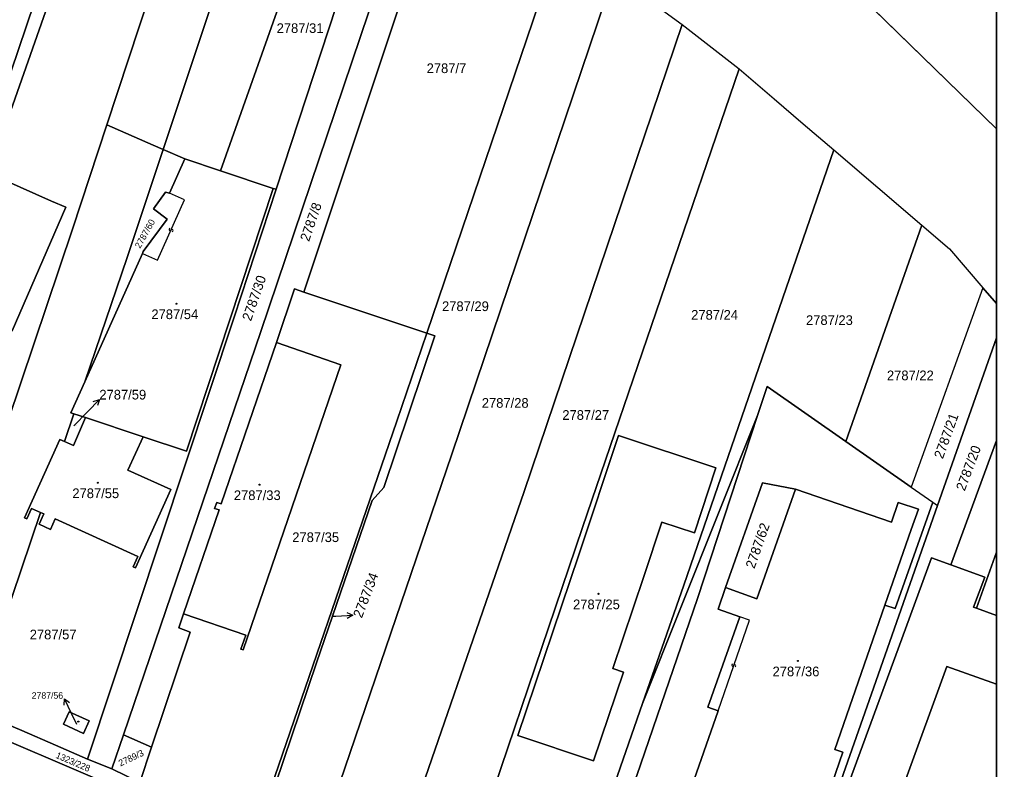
# Model space of a CAD drawing. Extents: x -596024 to -594475, y -1163820 to -1161957.
# Drawn here: x -594646.9 to -594475.5, y -1162239.3 to -1162107.7 of the extents above; entities that cross this region are included whole.
import ezdxf

# ---------------------------------------------------------------- set-up
doc = ezdxf.new("R2010")
doc.units = 0
for name, color, linetype in [('Level 1', 7, 'Continuous'), ('Level 13', 7, 'Continuous'), ('Level 3', 7, 'Continuous'), ('Level 4', 7, 'Continuous'), ('Level 5', 7, 'Continuous'), ('Level 57', 7, 'Continuous'), ('Level 60', 7, 'Continuous'), ('Vrstva 60', 7, 'Continuous'), ('Vrstva 63', 7, 'Continuous')]:
    doc.layers.add(name, color=color, linetype=linetype)

msp = doc.modelspace()

# ---------------------------------------------------------------- linework, layer by layer
at = {"layer": 'Level 1'}
for p, q in [((-594543.01, -1162061.07), (-594475.47, -1162126.88)), ((-594477.85, -1162154.75), (-594475.47, -1162157.52)), ((-594485.81, -1162192.99), (-594475.47, -1162163.53)), ((-594475.47, -1162181.59), (-594483.48, -1162203.41)), ((-594478.98, -1162211.02), (-594475.47, -1162201.14)), ((-594478.98, -1162211.02), (-594475.47, -1162212.29))]:
    msp.add_line(p, q, dxfattribs=at)
for points in [[(-594655.49, -1162137.69), (-594653.97, -1162133.18), (-594625.07, -1162047.82)], [(-594652.32, -1162134.66), (-594622.36, -1162049.29)], [(-594608.8, -1162057.12), (-594631.56, -1162126.18)], [(-594599.13, -1162062.65), (-594621.71, -1162130.49)], [(-594611.65, -1162134.22), (-594588.55, -1162068.92)], [(-594601.86, -1162137.48), (-594580.78, -1162073.28)], [(-594575.5, -1162076.32), (-594604.58, -1162162.45), (-594628.68, -1162233.25)], [(-594571.48, -1162078.93), (-594596.99, -1162155.53)], [(-594551.69, -1162092.73), (-594575.44, -1162162.74)], [(-594595.16, -1162254.67), (-594571.04, -1162183.94), (-594542.59, -1162099.77)], [(-594542.59, -1162099.77), (-594530.64, -1162108.54)], [(-594530.64, -1162108.54), (-594558.36, -1162190.54), (-594582.4, -1162260.11)], [(-594530.64, -1162108.54), (-594520.6, -1162116.35)], [(-594520.6, -1162116.35), (-594548.11, -1162196.83), (-594570.77, -1162263.66)], [(-594520.6, -1162116.35), (-594514.49, -1162121.58), (-594509.36, -1162125.97), (-594503.99, -1162130.57)], [(-594631.56, -1162126.18), (-594637.59, -1162144.45), (-594664.76, -1162225.02)], [(-594631.56, -1162126.18), (-594623.46, -1162129.72), (-594621.71, -1162130.49)], [(-594621.71, -1162130.49), (-594628.03, -1162149.47), (-594635.43, -1162171.27)], [(-594621.71, -1162130.49), (-594617.88, -1162132.15)], [(-594503.99, -1162130.57), (-594530.33, -1162206.94), (-594537.56, -1162227.73)], [(-594503.99, -1162130.57), (-594488.54, -1162143.8)], [(-594617.88, -1162132.15), (-594620.57, -1162138.17)], [(-594611.65, -1162134.22), (-594617.88, -1162132.15)], [(-594602.37, -1162137.31), (-594611.65, -1162134.22)], [(-594663.86, -1162167.62), (-594660.9, -1162168.93), (-594666.62, -1162181.86), (-594655.69, -1162186.69), (-594649.91, -1162173.6), (-594656.22, -1162170.81), (-594654.73, -1162167.43), (-594652.98, -1162166.81), (-594650.6, -1162161.3), (-594648.2, -1162162.34), (-594638.75, -1162140.64), (-594641.26, -1162139.53), (-594652.32, -1162134.66)], [(-594634.99, -1162237.5), (-594609.23, -1162159.9), (-594601.86, -1162137.48)], [(-594625.18, -1162180.91), (-594617.57, -1162183.43), (-594602.37, -1162137.31)], [(-594602.37, -1162137.31), (-594601.86, -1162137.48)], [(-594620.57, -1162138.17), (-594621.27, -1162138), (-594623.38, -1162140.91), (-594621, -1162142.71), (-594625.18, -1162148.42), (-594625.31, -1162148.72)], [(-594501.9, -1162181.73), (-594488.54, -1162143.8)], [(-594488.54, -1162143.8), (-594483.69, -1162147.95), (-594477.85, -1162154.75)], [(-594625.31, -1162148.72), (-594635.43, -1162171.27)], [(-594596.99, -1162155.53), (-594598.65, -1162154.97), (-594601.83, -1162164.39)], [(-594477.85, -1162154.75), (-594490.41, -1162189.77)], [(-594575.44, -1162162.74), (-594596.99, -1162155.53)], [(-594605.45, -1162250.28), (-594580.67, -1162178.16), (-594575.44, -1162162.74)], [(-594575.44, -1162162.74), (-594574, -1162163.22), (-594582.99, -1162189.81), (-594585.01, -1162192.07), (-594594.77, -1162220.59), (-594603.46, -1162246.24), (-594603.58, -1162246.52), (-594604.98, -1162250.48)], [(-594601.83, -1162164.39), (-594590.52, -1162168.26), (-594607.65, -1162218.33), (-594608.05, -1162218.17), (-594607.2, -1162215.76), (-594618.12, -1162212)], [(-594618.12, -1162212), (-594611.88, -1162193.75), (-594612.66, -1162193.48), (-594612.3, -1162192.44), (-594611.52, -1162192.71), (-594601.83, -1162164.39)], [(-594635.43, -1162171.27), (-594637.87, -1162176.7), (-594637.34, -1162176.88)], [(-594517.43, -1162177.16), (-594515.7, -1162172.07), (-594501.9, -1162181.73)], [(-594637.34, -1162176.88), (-594638.99, -1162181.74)], [(-594637.34, -1162176.88), (-594635.31, -1162177.55)], [(-594539.81, -1162251.02), (-594540.18, -1162247.63), (-594540.01, -1162243.37), (-594538.55, -1162240.39), (-594527.91, -1162209.31), (-594517.43, -1162177.16)], [(-594537.56, -1162227.73), (-594517.43, -1162177.16)], [(-594638.99, -1162181.74), (-594637.44, -1162182.44), (-594635.31, -1162177.55)], [(-594635.31, -1162177.55), (-594625.18, -1162180.91)], [(-594559.44, -1162233.35), (-594546.16, -1162237.79), (-594540.92, -1162222.24), (-594542.8, -1162221.58), (-594537.35, -1162205.42), (-594534.21, -1162195.91), (-594528.48, -1162197.8), (-594524.7, -1162186.34), (-594541.82, -1162180.68), (-594548.73, -1162201.61), (-594559.44, -1162233.35)], [(-594643.21, -1162194.18), (-594644.77, -1162193.48), (-594645.6, -1162195.3), (-594646.01, -1162195.12), (-594639.81, -1162181.37), (-594638.99, -1162181.74)], [(-594643.21, -1162194.18), (-594642.64, -1162194.44), (-594643.47, -1162196.27), (-594641.49, -1162197.16), (-594640.67, -1162195.34), (-594626.12, -1162201.93), (-594626.94, -1162203.75), (-594626.53, -1162203.94), (-594620.35, -1162190.16), (-594627.89, -1162186.78), (-594625.18, -1162180.91)], [(-594501.9, -1162181.73), (-594490.41, -1162189.77)], [(-594523.04, -1162207.37), (-594516.5, -1162189), (-594510.74, -1162190.1)], [(-594510.74, -1162190.1), (-594517.5, -1162209.35), (-594523.04, -1162207.37)], [(-594495.03, -1162210.45), (-594490.42, -1162197.18), (-594489.17, -1162193.61), (-594492.71, -1162192.43), (-594493.86, -1162195.88), (-594510.74, -1162190.1)], [(-594490.41, -1162189.77), (-594486.66, -1162192.39)], [(-594486.66, -1162192.39), (-594493.22, -1162211.08), (-594495.03, -1162210.45)], [(-594486.66, -1162192.39), (-594485.81, -1162192.99)], [(-594643.21, -1162194.18), (-594655, -1162228.9)], [(-594518.75, -1162286.84), (-594497.41, -1162226.01), (-594485.81, -1162192.99)], [(-594517.89, -1162287.2), (-594506.31, -1162255.02), (-594492.08, -1162216.4), (-594486.85, -1162202.18), (-594483.48, -1162203.41)], [(-594483.48, -1162203.41), (-594477.51, -1162205.58), (-594479.48, -1162210.84), (-594478.98, -1162211.02)], [(-594523.04, -1162207.37), (-594524.33, -1162211.17), (-594520.53, -1162212.49)], [(-594519.18, -1162246.99), (-594507.54, -1162251.06), (-594502.41, -1162236.29), (-594503.84, -1162235.81), (-594495.03, -1162210.45)], [(-594623.72, -1162235.42), (-594616.95, -1162215.18), (-594618.95, -1162214.46), (-594618.12, -1162212)], [(-594520.53, -1162212.49), (-594526.13, -1162228.39), (-594524.33, -1162229.01)], [(-594475.47, -1162224.35), (-594484.15, -1162221.22), (-594491.59, -1162241.66), (-594487.32, -1162243.21), (-594492.1, -1162256.37), (-594478.22, -1162261.36)], [(-594537.56, -1162227.73), (-594553.14, -1162272.53)], [(-594634.99, -1162237.5), (-594640.6, -1162235.06), (-594646.47, -1162232.49), (-594655, -1162228.9)], [(-594634.68, -1162230.79), (-594635.68, -1162232.99), (-594639.21, -1162231.36), (-594638.19, -1162229.17), (-594634.68, -1162230.79)], [(-594524.33, -1162229.01), (-594529.33, -1162243.43), (-594519.18, -1162246.99)], [(-594657.76, -1162230.53), (-594629.59, -1162242.59), (-594619.15, -1162247.45)], [(-594628.68, -1162233.25), (-594630.7, -1162239.18)], [(-594628.68, -1162233.25), (-594623.72, -1162235.42)], [(-594623.72, -1162235.42), (-594625.78, -1162241.57)], [(-594630.7, -1162239.18), (-594634.99, -1162237.5)], [(-594625.78, -1162241.57), (-594630.7, -1162239.18)]]:
    msp.add_lwpolyline(points, dxfattribs=at)
at = {"layer": 'Level 13'}
for centre, start, end in [((-594620.48, -1162144.54), 103.1789, 335.2769), ((-594620.14, -1162144.7), 282.9644, 155.5544), ((-594521.74, -1162220.99), 108.2496, 340.3476), ((-594521.4, -1162221.11), 288.0351, 160.6251)]:
    msp.add_arc(centre, 0.184, start, end, dxfattribs=at)
at = {"layer": 'Level 3'}
for points in [[(-594625.31, -1162148.72), (-594622.68, -1162149.9), (-594617.94, -1162139.35), (-594620.57, -1162138.17)], [(-594524.33, -1162229.01), (-594518.81, -1162213.09), (-594520.53, -1162212.49)]]:
    msp.add_lwpolyline(points, dxfattribs=at)
at = {"layer": 'Level 5'}
for centre, radius in [((-594619.36, -1162157.56), 0.09), ((-594619.36, -1162157.56), 0.0521), ((-594633.18, -1162188.98), 0.09), ((-594633.18, -1162188.98), 0.0521), ((-594604.77, -1162189.32), 0.09), ((-594604.77, -1162189.32), 0.0521), ((-594545.3, -1162208.48), 0.09), ((-594545.3, -1162208.48), 0.0521), ((-594510.32, -1162220.25), 0.09), ((-594510.32, -1162220.25), 0.0521), ((-594636.58, -1162230.91), 0.09), ((-594636.58, -1162230.91), 0.0521)]:
    msp.add_circle(centre, radius, dxfattribs=at)
at = {"layer": 'Level 57'}
for p, q in [((-594634.98, -1162176.52), (-594632.89, -1162174.37)), ((-594637.38, -1162178.98), (-594634.98, -1162176.52)), ((-594592.11, -1162212.4), (-594591.42, -1162212.37)), ((-594591.42, -1162212.37), (-594588.43, -1162212.24)), ((-594637.72, -1162229.6), (-594639.02, -1162226.89)), ((-594636.86, -1162231.4), (-594637.72, -1162229.6))]:
    msp.add_line(p, q, dxfattribs=at)
for points in [[(-594633.95, -1162174.74), (-594632.89, -1162174.37), (-594633.23, -1162175.44)], [(-594589.45, -1162211.78), (-594588.43, -1162212.24), (-594589.4, -1162212.78)], [(-594639.04, -1162228.01), (-594639.02, -1162226.89), (-594638.14, -1162227.58)]]:
    msp.add_lwpolyline(points, dxfattribs=at)
at = {"layer": 'Level 60'}
for points in [[(-594689.64, -1162214.64), (-594697.18, -1162211.23), (-594701.73, -1162209.41), (-594652.12, -1162083.97), (-594635.64, -1162042.29), (-594631.38, -1162044.42), (-594625.07, -1162047.82), (-594653.97, -1162133.18), (-594655.49, -1162137.69), (-594667.25, -1162133.63), (-594675.19, -1162156.64), (-594678.9, -1162155.36), (-594685.92, -1162175.69), (-594674.83, -1162179.48), (-594670.08, -1162165.57), (-594665.39, -1162167.12), (-594682.35, -1162217.53)], [(-594622.36, -1162049.29), (-594652.32, -1162134.66), (-594653.61, -1162138.34), (-594655.49, -1162137.69), (-594653.97, -1162133.18), (-594625.07, -1162047.82)], [(-594620.24, -1162050.44), (-594617.76, -1162051.84), (-594608.8, -1162057.12), (-594631.56, -1162126.18), (-594637.59, -1162144.45), (-594664.76, -1162225.02), (-594669.86, -1162222.85), (-594681.39, -1162217.94), (-594663.86, -1162167.62), (-594660.9, -1162168.93), (-594666.62, -1162181.86), (-594655.69, -1162186.69), (-594649.91, -1162173.6), (-594656.22, -1162170.81), (-594654.73, -1162167.43), (-594652.98, -1162166.81), (-594650.6, -1162161.3), (-594648.2, -1162162.34), (-594638.75, -1162140.64), (-594641.26, -1162139.53), (-594652.32, -1162134.66), (-594622.36, -1162049.29)], [(-594608.8, -1162057.12), (-594599.13, -1162062.65), (-594621.71, -1162130.49), (-594623.46, -1162129.72), (-594631.56, -1162126.18)], [(-594599.13, -1162062.65), (-594588.55, -1162068.92), (-594611.65, -1162134.22), (-594617.88, -1162132.15), (-594621.71, -1162130.49)], [(-594588.55, -1162068.92), (-594580.78, -1162073.28), (-594601.86, -1162137.48), (-594602.37, -1162137.31), (-594611.65, -1162134.22)], [(-594630.7, -1162239.18), (-594634.99, -1162237.5), (-594609.23, -1162159.9), (-594601.86, -1162137.48), (-594580.78, -1162073.28), (-594575.5, -1162076.32), (-594604.58, -1162162.45), (-594628.68, -1162233.25)], [(-594575.5, -1162076.32), (-594571.48, -1162078.93), (-594596.99, -1162155.53), (-594598.65, -1162154.97), (-594601.83, -1162164.39), (-594611.52, -1162192.71), (-594612.3, -1162192.44), (-594612.66, -1162193.48), (-594611.88, -1162193.75), (-594618.12, -1162212), (-594618.95, -1162214.46), (-594616.95, -1162215.18), (-594623.72, -1162235.42), (-594628.68, -1162233.25), (-594604.58, -1162162.45)], [(-594569.93, -1162079.76), (-594561.26, -1162086.02), (-594551.69, -1162092.73), (-594575.44, -1162162.74), (-594596.99, -1162155.53), (-594571.48, -1162078.93)], [(-594571.04, -1162183.94), (-594595.16, -1162254.67), (-594604.98, -1162250.48), (-594603.58, -1162246.52), (-594603.46, -1162246.24), (-594594.77, -1162220.59), (-594585.01, -1162192.07), (-594582.99, -1162189.81), (-594574, -1162163.22), (-594575.44, -1162162.74), (-594551.69, -1162092.73), (-594542.59, -1162099.77)], [(-594542.59, -1162099.77), (-594530.64, -1162108.54), (-594558.36, -1162190.54), (-594582.4, -1162260.11), (-594595.16, -1162254.67), (-594571.04, -1162183.94)], [(-594530.64, -1162108.54), (-594520.6, -1162116.35), (-594548.11, -1162196.83), (-594570.77, -1162263.66), (-594571.19, -1162264.9), (-594582.4, -1162260.11), (-594558.36, -1162190.54)], [(-594520.6, -1162116.35), (-594514.49, -1162121.58), (-594509.36, -1162125.97), (-594503.99, -1162130.57), (-594530.33, -1162206.94), (-594537.56, -1162227.73), (-594553.14, -1162272.53), (-594553.34, -1162272.45), (-594553.88, -1162272.22), (-594562.92, -1162267.15), (-594570.77, -1162263.66), (-594548.11, -1162196.83)], [(-594631.56, -1162126.18), (-594623.46, -1162129.72), (-594621.71, -1162130.49), (-594628.03, -1162149.47), (-594635.43, -1162171.27), (-594637.87, -1162176.7), (-594637.34, -1162176.88), (-594638.99, -1162181.74), (-594639.81, -1162181.37), (-594646.01, -1162195.12), (-594645.6, -1162195.3), (-594644.77, -1162193.48), (-594643.21, -1162194.18), (-594655, -1162228.9), (-594662.13, -1162226.07), (-594664.76, -1162225.02), (-594637.59, -1162144.45)], [(-594621.71, -1162130.49), (-594617.88, -1162132.15), (-594620.57, -1162138.17), (-594621.27, -1162138), (-594623.38, -1162140.91), (-594621, -1162142.71), (-594625.18, -1162148.42), (-594625.31, -1162148.72), (-594635.43, -1162171.27), (-594628.03, -1162149.47)], [(-594503.99, -1162130.57), (-594488.54, -1162143.8), (-594501.9, -1162181.73), (-594515.7, -1162172.07), (-594517.43, -1162177.16), (-594537.56, -1162227.73), (-594530.33, -1162206.94)], [(-594620.57, -1162138.17), (-594617.88, -1162132.15), (-594611.65, -1162134.22), (-594602.37, -1162137.31), (-594617.57, -1162183.43), (-594625.18, -1162180.91), (-594635.31, -1162177.55), (-594637.34, -1162176.88), (-594637.87, -1162176.7), (-594635.43, -1162171.27), (-594625.31, -1162148.72), (-594625.18, -1162148.42), (-594621, -1162142.71), (-594623.38, -1162140.91), (-594621.27, -1162138)], [(-594655.69, -1162186.69), (-594666.62, -1162181.86), (-594660.9, -1162168.93), (-594663.86, -1162167.62), (-594660.21, -1162157.14), (-594653.61, -1162138.34), (-594652.32, -1162134.66), (-594641.26, -1162139.53), (-594638.75, -1162140.64), (-594648.2, -1162162.34), (-594650.6, -1162161.3), (-594652.98, -1162166.81), (-594654.73, -1162167.43), (-594656.22, -1162170.81), (-594649.91, -1162173.6)], [(-594609.23, -1162159.9), (-594634.99, -1162237.5), (-594640.6, -1162235.06), (-594646.47, -1162232.49), (-594655, -1162228.9), (-594643.21, -1162194.18), (-594642.64, -1162194.44), (-594643.47, -1162196.27), (-594641.49, -1162197.16), (-594640.67, -1162195.34), (-594626.12, -1162201.93), (-594626.94, -1162203.75), (-594626.53, -1162203.94), (-594620.35, -1162190.16), (-594627.89, -1162186.78), (-594625.18, -1162180.91), (-594617.57, -1162183.43), (-594602.37, -1162137.31), (-594601.86, -1162137.48)], [(-594488.54, -1162143.8), (-594483.69, -1162147.95), (-594477.85, -1162154.75), (-594490.41, -1162189.77), (-594501.9, -1162181.73)], [(-594596.99, -1162155.53), (-594575.44, -1162162.74), (-594580.67, -1162178.16), (-594605.45, -1162250.28), (-594611.4, -1162247.56), (-594615.43, -1162245.72), (-594625.78, -1162241.57), (-594623.72, -1162235.42), (-594616.95, -1162215.18), (-594618.95, -1162214.46), (-594618.12, -1162212), (-594607.2, -1162215.76), (-594608.05, -1162218.17), (-594607.65, -1162218.33), (-594590.52, -1162168.26), (-594601.83, -1162164.39), (-594598.65, -1162154.97)], [(-594582.99, -1162189.81), (-594585.01, -1162192.07), (-594594.77, -1162220.59), (-594603.46, -1162246.24), (-594603.58, -1162246.52), (-594604.98, -1162250.48), (-594605.45, -1162250.28), (-594580.67, -1162178.16), (-594575.44, -1162162.74), (-594574, -1162163.22)], [(-594601.83, -1162164.39), (-594590.52, -1162168.26), (-594607.65, -1162218.33), (-594608.05, -1162218.17), (-594607.2, -1162215.76), (-594618.12, -1162212), (-594611.88, -1162193.75), (-594612.66, -1162193.48), (-594612.3, -1162192.44), (-594611.52, -1162192.71)], [(-594637.44, -1162182.44), (-594638.99, -1162181.74), (-594637.34, -1162176.88), (-594635.31, -1162177.55)], [(-594545.63, -1162275.65), (-594553.14, -1162272.53), (-594537.56, -1162227.73), (-594517.43, -1162177.16), (-594527.91, -1162209.31), (-594538.55, -1162240.39), (-594540.01, -1162243.37), (-594540.18, -1162247.63), (-594539.81, -1162251.02), (-594544.8, -1162251.66), (-594544.37, -1162255.18), (-594540.41, -1162254.63), (-594546.87, -1162267.99), (-594543.17, -1162270.36), (-594540.75, -1162266.16), (-594540.21, -1162265.45), (-594539.16, -1162265.11), (-594538.35, -1162265.42), (-594537.85, -1162266.05), (-594537.79, -1162266.57), (-594540.03, -1162266.76)], [(-594635.31, -1162177.55), (-594625.18, -1162180.91), (-594627.89, -1162186.78), (-594620.35, -1162190.16), (-594626.53, -1162203.94), (-594626.94, -1162203.75), (-594626.12, -1162201.93), (-594640.67, -1162195.34), (-594641.49, -1162197.16), (-594643.47, -1162196.27), (-594642.64, -1162194.44), (-594643.21, -1162194.18), (-594644.77, -1162193.48), (-594645.6, -1162195.3), (-594646.01, -1162195.12), (-594639.81, -1162181.37), (-594638.99, -1162181.74), (-594637.44, -1162182.44)], [(-594559.44, -1162233.35), (-594546.16, -1162237.79), (-594540.92, -1162222.24), (-594542.8, -1162221.58), (-594537.35, -1162205.42), (-594534.21, -1162195.91), (-594528.48, -1162197.8), (-594524.7, -1162186.34), (-594541.82, -1162180.68), (-594548.73, -1162201.61)], [(-594546.16, -1162237.79), (-594559.44, -1162233.35), (-594548.73, -1162201.61), (-594541.82, -1162180.68), (-594524.7, -1162186.34), (-594528.48, -1162197.8), (-594534.21, -1162195.91), (-594537.35, -1162205.42), (-594542.8, -1162221.58), (-594540.92, -1162222.24)], [(-594510.74, -1162190.1), (-594517.5, -1162209.35), (-594523.04, -1162207.37), (-594516.5, -1162189)], [(-594502.41, -1162236.29), (-594507.54, -1162251.06), (-594519.18, -1162246.99), (-594529.33, -1162243.43), (-594524.33, -1162229.01), (-594526.13, -1162228.39), (-594520.53, -1162212.49), (-594524.33, -1162211.17), (-594523.04, -1162207.37), (-594517.5, -1162209.35), (-594510.74, -1162190.1), (-594493.86, -1162195.88), (-594492.71, -1162192.43), (-594489.17, -1162193.61), (-594490.42, -1162197.18), (-594495.03, -1162210.45), (-594503.84, -1162235.81)], [(-594630.7, -1162239.18), (-594625.78, -1162241.57), (-594615.43, -1162245.72), (-594616.09, -1162246.75), (-594617.08, -1162247.44), (-594618.12, -1162247.58), (-594619.15, -1162247.45), (-594629.59, -1162242.59), (-594657.76, -1162230.53), (-594659.93, -1162229.37), (-594661.48, -1162227.78), (-594662.11, -1162226.33), (-594662.13, -1162226.07), (-594655, -1162228.9), (-594646.47, -1162232.49), (-594640.6, -1162235.06), (-594634.99, -1162237.5)], [(-594635.68, -1162232.99), (-594634.68, -1162230.79), (-594638.19, -1162229.17), (-594639.21, -1162231.36)], [(-594634.68, -1162230.79), (-594635.68, -1162232.99), (-594639.21, -1162231.36), (-594638.19, -1162229.17)], [(-594625.78, -1162241.57), (-594630.7, -1162239.18), (-594628.68, -1162233.25), (-594623.72, -1162235.42)]]:
    msp.add_lwpolyline(points, close=True, dxfattribs=at)
for points in [[(-594538.55, -1162240.39), (-594527.91, -1162209.31), (-594517.43, -1162177.16), (-594515.7, -1162172.07), (-594501.9, -1162181.73), (-594490.41, -1162189.77), (-594486.66, -1162192.39), (-594493.22, -1162211.08), (-594495.03, -1162210.45), (-594490.42, -1162197.18), (-594489.17, -1162193.61), (-594492.71, -1162192.43), (-594493.86, -1162195.88), (-594510.74, -1162190.1), (-594516.5, -1162189), (-594523.04, -1162207.37), (-594524.33, -1162211.17), (-594520.53, -1162212.49), (-594526.13, -1162228.39), (-594524.33, -1162229.01), (-594529.33, -1162243.43)], [(-594507.54, -1162251.06), (-594502.41, -1162236.29), (-594503.84, -1162235.81), (-594495.03, -1162210.45), (-594493.22, -1162211.08), (-594486.66, -1162192.39), (-594485.81, -1162192.99), (-594497.41, -1162226.01), (-594518.75, -1162286.84)]]:
    msp.add_lwpolyline(points, dxfattribs=at)
at = {"layer": 'Vrstva 60'}
for points in [[(-594542.59, -1162099.77), (-594530.64, -1162108.54), (-594520.6, -1162116.35), (-594514.49, -1162121.58), (-594509.36, -1162125.97), (-594503.99, -1162130.57), (-594488.54, -1162143.8), (-594483.69, -1162147.95), (-594477.85, -1162154.75), (-594475.47, -1162157.52), (-594475.47, -1162126.88), (-594543.01, -1162061.07)], [(-594491.59, -1162241.66), (-594484.15, -1162221.22), (-594475.47, -1162224.35), (-594475.47, -1162212.29), (-594478.98, -1162211.02), (-594479.48, -1162210.84), (-594477.51, -1162205.58), (-594483.48, -1162203.41), (-594486.85, -1162202.18), (-594492.08, -1162216.4), (-594506.31, -1162255.02)], [(-594475.47, -1162324.6), (-594475.47, -1162304.87), (-594478.52, -1162303.57), (-594489.02, -1162299.2), (-594496.7, -1162296.01), (-594500.16, -1162294.57), (-594502.42, -1162293.63), (-594508.12, -1162291.26), (-594509.45, -1162290.71), (-594514.57, -1162288.57), (-594517.89, -1162287.2), (-594518.19, -1162288.02), (-594519.37, -1162290.84), (-594525.36, -1162288.28), (-594549.64, -1162277.84), (-594554.9, -1162275.64), (-594560.74, -1162272.48), (-594568, -1162268.56), (-594585.23, -1162261.27), (-594589.72, -1162260.8), (-594607.79, -1162253.13), (-594619.15, -1162247.45), (-594629.59, -1162242.59), (-594657.76, -1162230.53)]]:
    msp.add_lwpolyline(points, dxfattribs=at)
for points in [[(-594475.47, -1162126.88), (-594475.47, -1162092.44), (-594485.7, -1162087.83), (-594505.9, -1162078.51), (-594506.44, -1162079.71), (-594509.3, -1162077.85), (-594508.82, -1162076.57), (-594510.45, -1162075.4), (-594540.52, -1162061.16), (-594543.01, -1162061.07)], [(-594475.47, -1162163.53), (-594475.47, -1162157.52), (-594477.85, -1162154.75), (-594490.41, -1162189.77), (-594486.66, -1162192.39), (-594485.81, -1162192.99)], [(-594475.47, -1162181.59), (-594475.47, -1162163.53), (-594485.81, -1162192.99), (-594497.41, -1162226.01), (-594518.75, -1162286.84), (-594517.89, -1162287.2), (-594506.31, -1162255.02), (-594492.08, -1162216.4), (-594486.85, -1162202.18), (-594483.48, -1162203.41)], [(-594475.47, -1162201.14), (-594475.47, -1162181.59), (-594483.48, -1162203.41), (-594477.51, -1162205.58), (-594479.48, -1162210.84), (-594478.98, -1162211.02)], [(-594475.47, -1162212.29), (-594475.47, -1162201.14), (-594478.98, -1162211.02)], [(-594475.47, -1162253.79), (-594475.47, -1162224.35), (-594484.15, -1162221.22), (-594491.59, -1162241.66), (-594487.32, -1162243.21), (-594492.1, -1162256.37), (-594478.22, -1162261.36)]]:
    msp.add_lwpolyline(points, close=True, dxfattribs=at)
at = {"layer": 'Vrstva 63'}
msp.add_lwpolyline([(-594475.47, -1163820.23), (-596024.42, -1163820.23), (-596024.42, -1161956.88), (-594475.47, -1161956.88)], close=True, dxfattribs=at)

# ---------------------------------------------------------------- texts
at = {"layer": 'Level 4'}
for s, height, p in [('2787/31', 1.7, (-594601.78, -1162110.04)), ('2787/7', 1.7, (-594575.46, -1162117.08)), ('2787/54', 1.7, (-594623.76, -1162160.26)), ('2787/29', 1.7, (-594572.76, -1162158.85)), ('2787/24', 1.7, (-594529.04, -1162160.36)), ('2787/23', 1.7, (-594508.89, -1162161.29)), ('2787/22', 1.7, (-594494.69, -1162170.99)), ('2787/28', 1.7, (-594565.78, -1162175.82)), ('2787/27', 1.7, (-594551.65, -1162177.94)), ('2787/59', 0.1, (-594637.38, -1162178.98)), ('2787/55', 1.7, (-594637.63, -1162191.68)), ('2787/33', 1.7, (-594609.29, -1162192.02)), ('2787/35', 1.7, (-594599.04, -1162199.39)), ('2787/25', 1.7, (-594549.77, -1162211.18)), ('2787/57', 1.7, (-594645.11, -1162216.47)), ('2787/36', 1.7, (-594514.76, -1162222.95)), ('2787/56', 0.1, (-594636.86, -1162231.4))]:
    msp.add_text(s, height=height, dxfattribs=at).set_placement(p)
for s, height, rotation, p in [('2787/8', 1.7, 70.8698, (-594596.11, -1162146.75)), ('2787/60', 1.14, 60.6539, (-594625.75, -1162147.95)), ('2787/30', 1.7, 70.7265, (-594606.29, -1162160.72)), ('2787/21', 1.7, 70.036, (-594484.89, -1162184.9)), ('2787/20', 1.7, 69.3, (-594481.05, -1162190.54)), ('2787/62', 1.7, 70.6503, (-594517.95, -1162204.17)), ('2787/34', 0.1, 68.9154, (-594592.11, -1162212.4)), ('1323/228', 1.14, 336.8235, (-594640.65, -1162237.24)), ('2789/3', 1.14, 25.1258, (-594629.19, -1162238.79))]:
    msp.add_text(s, height=height, rotation=rotation, dxfattribs=at).set_placement(p)
at = {"layer": 'Level 57'}
for s, height, p in [('2787/59', 1.7, (-594632.89, -1162174.37)), ('2787/56', 1.14, (-594644.76, -1162226.89))]:
    msp.add_text(s, height=height, dxfattribs=at).set_placement(p)
msp.add_text('2787/34', height=1.7, rotation=68.9154, dxfattribs=at).set_placement((-594586.84, -1162212.85))

doc.saveas('drawing.dxf')
